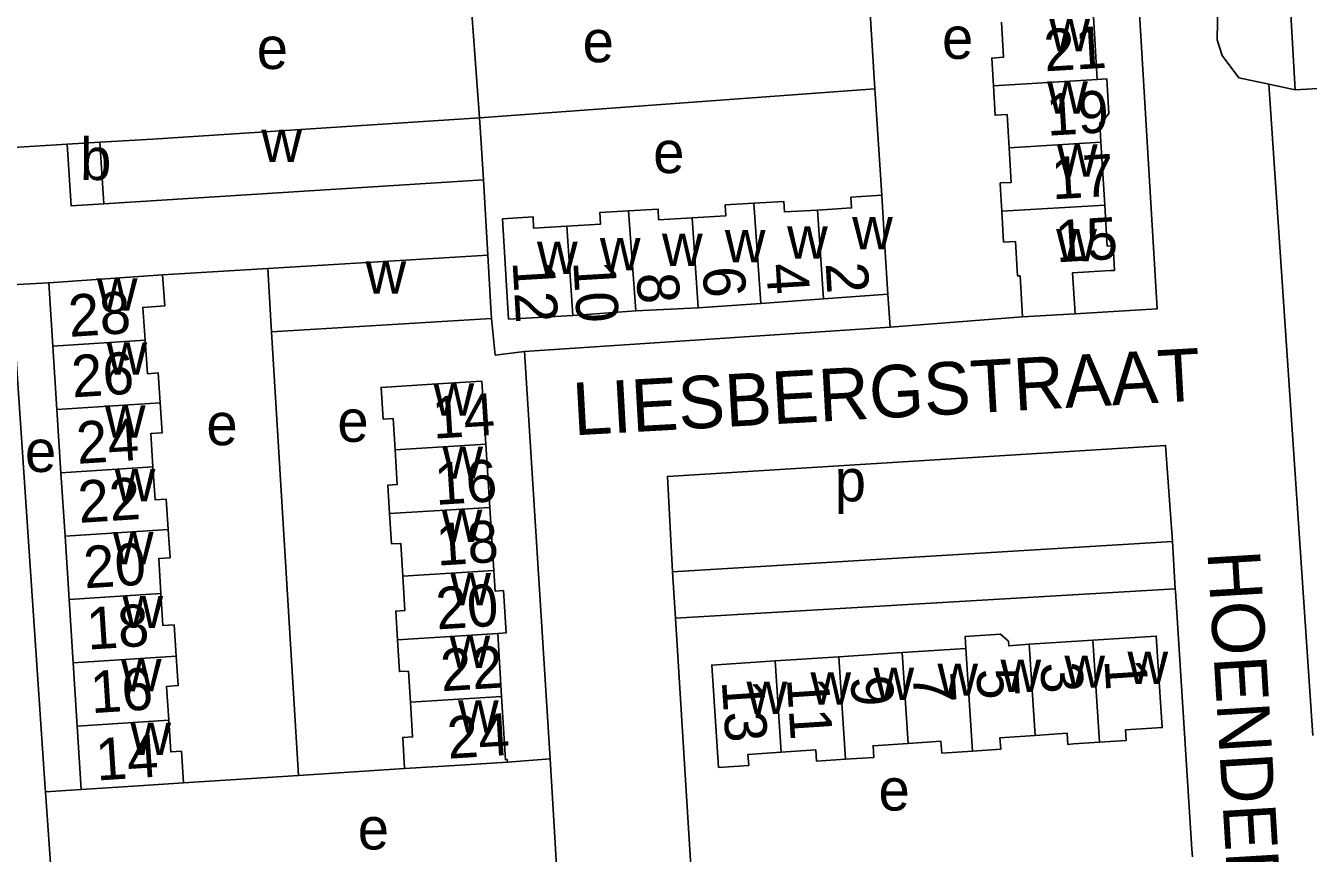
# Model space of a CAD drawing. Extents: x 159675 to 162108, y 386471 to 388472.
# Drawn here: x 160547.6 to 160669.6, y 388152.4 to 388231.2 of the extents above; entities that cross this region are included whole.
import ezdxf

# ---------------------------------------------------------------- set-up
doc = ezdxf.new("R2010")
doc.units = 0
for name, color, linetype in [('BLT_Basislijn', 7, 'Continuous'), ('BLT_Bebouwing', 7, 'Continuous'), ('BLT_Centroide', 7, 'Continuous'), ('BLT_Huisnummer', 7, 'Continuous'), ('BLT_Huisnummer_ tussenligend', 7, 'Continuous'), ('BLT_Onderverdeling_panden', 7, 'Continuous'), ('BLT_Straatnaam', 7, 'Continuous')]:
    doc.layers.add(name, color=color, linetype=linetype)

msp = doc.modelspace()

# ---------------------------------------------------------------- linework, layer by layer
at = {"layer": 'BLT_Basislijn'}
for p, q in [((160628.42, 388225.21), (160627.73, 388236.1)), ((160589.97, 388233.69), (160590.8, 388222.45)), ((160590.8, 388222.45), (160628.42, 388225.21)), ((160629.07, 388215.07), (160628.42, 388225.21)), ((160665.9, 388225.64), (160668.39, 388225.12)), ((160670.07, 388163.65), (160665.9, 388225.64)), ((160551.57, 388219.94), (160545.42, 388219.55)), ((160591.58, 388209.36), (160591.19, 388216.54)), ((160560.65, 388207.49), (160570.65, 388208.11)), ((160549.82, 388206.75), (160546.26, 388206.54)), ((160629.64, 388205.67), (160629.85, 388202.52)), ((160642.45, 388203.49), (160629.85, 388202.52)), ((160571.01, 388202.09), (160573.58, 388159.87)), ((160629.85, 388202.52), (160595.09, 388200.21)), ((160609.15, 388179.25), (160656.71, 388182.12)), ((160656.71, 388182.12), (160656.99, 388177.61)), ((160609.15, 388179.25), (160609.45, 388174.84)), ((160609.45, 388174.84), (160656.99, 388177.61)), ((160597.51, 388161.43), (160593.45, 388161.13)), ((160597.51, 388161.43), (160598.97, 388137.32)), ((160573.58, 388159.87), (160583.68, 388160.53)), ((160562.64, 388159.15), (160573.58, 388159.87)), ((160552.91, 388158.52), (160549.51, 388158.3)), ((160549.51, 388158.3), (160551.17, 388134.09))]:
    msp.add_line(p, q, dxfattribs=at)
for points in [[(160665.9, 388225.64), (160663.02, 388226.26), (160661.44, 388228.38), (160660.98, 388229.87), (160661.02, 388233.31), (160659.18, 388263.92)], [(160626.97, 388249.82), (160638.85, 388250.59), (160647.98, 388251.17), (160652.43, 388251.45), (160655.25, 388204.25), (160647.46, 388203.79)], [(160549.51, 388158.3), (160549.49, 388158.64), (160546.26, 388206.54)], [(160595.09, 388200.21), (160592.29, 388199.86), (160591.94, 388203.34)], [(160597.51, 388161.43), (160597.45, 388162.42), (160595.09, 388200.21)], [(160609.15, 388179.25), (160608.67, 388188.32), (160656.06, 388191.27), (160656.71, 388182.12)], [(160656.99, 388177.61), (160657.01, 388177.35), (160658.57, 388152.86), (160658.62, 388152.13)], [(160611.03, 388149.12), (160610.96, 388150.22), (160609.45, 388174.84)]]:
    msp.add_lwpolyline(points, dxfattribs=at)
at = {"layer": 'BLT_Bebouwing'}
for p, q in [((160667.35, 388243.26), (160668.39, 388225.12)), ((160649.56, 388226.09), (160649.2, 388232.06)), ((160554.69, 388220.12), (160551.57, 388219.94)), ((160650.27, 388214.14), (160649.92, 388220.11)), ((160555.05, 388214.26), (160591.19, 388216.54)), ((160591.58, 388209.36), (160570.65, 388208.11)), ((160549.82, 388206.75), (160560.65, 388207.49)), ((160550.21, 388200.72), (160549.82, 388206.75)), ((160629.64, 388205.67), (160623.52, 388205.21)), ((160611.6, 388204.36), (160605.66, 388204.06)), ((160617.56, 388204.77), (160611.6, 388204.36)), ((160623.52, 388205.21), (160617.56, 388204.77)), ((160591.94, 388203.34), (160571.01, 388202.09)), ((160605.66, 388204.06), (160599.68, 388203.64)), ((160642.45, 388203.49), (160647.46, 388203.79)), ((160550.6, 388194.7), (160550.21, 388200.72)), ((160550.98, 388188.67), (160550.6, 388194.7)), ((160591.41, 388191.38), (160591.78, 388185.37)), ((160551.37, 388182.64), (160550.98, 388188.67)), ((160591.78, 388185.37), (160592.15, 388179.37)), ((160551.75, 388176.61), (160551.37, 388182.64)), ((160552.14, 388170.58), (160551.75, 388176.61)), ((160592.53, 388173.37), (160592.9, 388167.37)), ((160643.1, 388172.34), (160649.14, 388172.73)), ((160618.94, 388170.76), (160624.98, 388171.15)), ((160624.98, 388171.15), (160631.02, 388171.55)), ((160631.02, 388171.55), (160637.06, 388171.94)), ((160552.52, 388164.55), (160552.14, 388170.58)), ((160552.91, 388158.52), (160552.52, 388164.55))]:
    msp.add_line(p, q, dxfattribs=at)
for points in [[(160640.44, 388231.54), (160640.64, 388228.2), (160639.52, 388228.13), (160639.68, 388225.5)], [(160649.92, 388220.11), (160649.81, 388221.98), (160649.98, 388221.99), (160650.67, 388222.86), (160650.47, 388226.15), (160649.56, 388226.09)], [(160639.68, 388225.5), (160639.85, 388222.68), (160641.01, 388222.75), (160641.2, 388219.59)], [(160668.39, 388225.12), (160673.38, 388225.4), (160674.36, 388225.46)], [(160554.69, 388220.12), (160559.68, 388220.42), (160590.8, 388222.45)], [(160590.8, 388222.45), (160590.86, 388221.53), (160591.19, 388216.54)], [(160551.57, 388219.94), (160551.97, 388214.06), (160555.05, 388214.26)], [(160641.2, 388219.59), (160641.39, 388216.3), (160640.33, 388216.24), (160640.37, 388215.6), (160640.49, 388213.56)], [(160629.07, 388215.07), (160626.13, 388214.89), (160626.2, 388213.86), (160622.95, 388213.66)], [(160629.64, 388205.67), (160629.37, 388210.16), (160629.07, 388215.07)], [(160616.91, 388214.32), (160614.18, 388214.16), (160614.24, 388213.12), (160611.02, 388212.93)], [(160622.95, 388213.66), (160619.8, 388213.48), (160619.74, 388214.49), (160616.91, 388214.32)], [(160651.2, 388207.91), (160651.08, 388210.28), (160650.51, 388210.24), (160650.27, 388214.14)], [(160599.1, 388212.12), (160595.95, 388211.93), (160595.89, 388213.01), (160593, 388212.84), (160593.57, 388203.29), (160599.68, 388203.64)], [(160604.98, 388213.59), (160602.24, 388213.43), (160602.3, 388212.31), (160599.1, 388212.12)], [(160611.02, 388212.93), (160607.84, 388212.74), (160607.78, 388213.76), (160604.98, 388213.59)], [(160640.49, 388213.56), (160640.66, 388210.61), (160641.78, 388210.68), (160641.98, 388207.39), (160642.22, 388207.4), (160642.45, 388203.49)], [(160591.94, 388203.34), (160591.88, 388204.37), (160591.58, 388209.36)], [(160570.65, 388208.11), (160570.94, 388203.12), (160571.01, 388202.09)], [(160647.46, 388203.79), (160647.22, 388207.7), (160650.83, 388207.91), (160651.2, 388207.91)], [(160560.65, 388207.49), (160560.85, 388204.54), (160558.77, 388204.4), (160558.99, 388201.29)], [(160558.99, 388201.29), (160559.22, 388198.09), (160560.24, 388198.16), (160560.42, 388195.32)], [(160591.41, 388191.38), (160591.03, 388197.38), (160586.29, 388197.08), (160581.44, 388196.78), (160581.63, 388193.78), (160582.58, 388193.84), (160582.77, 388190.84)], [(160560.42, 388195.32), (160560.61, 388192.46), (160559.53, 388192.39), (160559.73, 388189.23)], [(160582.77, 388190.84), (160582.97, 388187.55), (160582.08, 388187.5), (160582.25, 388184.78)], [(160559.73, 388189.23), (160559.94, 388186.08), (160561, 388186.15), (160561.18, 388183.27)], [(160582.25, 388184.78), (160582.43, 388181.89), (160583.31, 388181.94), (160583.51, 388178.83)], [(160561.18, 388183.27), (160561.36, 388180.57), (160560.28, 388180.5), (160560.49, 388177.17)], [(160583.51, 388178.83), (160583.71, 388175.56), (160582.83, 388175.5), (160583, 388172.78)], [(160592.15, 388179.37), (160592.28, 388177.41), (160593.08, 388177.46), (160593.33, 388173.42), (160592.53, 388173.37)], [(160560.49, 388177.17), (160560.69, 388174.12), (160561.74, 388174.19), (160561.94, 388171.21)], [(160583, 388172.78), (160583.18, 388169.74), (160584.04, 388169.79), (160584.23, 388166.83)], [(160637.06, 388171.94), (160637, 388173.09), (160640.36, 388173.31), (160641.11, 388172.63), (160641.14, 388172.19), (160643.1, 388172.34)], [(160649.14, 388172.73), (160655.18, 388173.13), (160655.75, 388164.42), (160652.24, 388164.19), (160652.31, 388163.19), (160649.77, 388163.02)], [(160561.94, 388171.21), (160562.12, 388168.41), (160561.03, 388168.34), (160561.24, 388165.11)], [(160619.51, 388162.07), (160616.34, 388161.86), (160616.41, 388160.82), (160613.54, 388160.63), (160612.9, 388170.36), (160618.94, 388170.76)], [(160584.23, 388166.83), (160584.43, 388163.53), (160583.5, 388163.48), (160583.68, 388160.53)], [(160592.9, 388167.37), (160593.27, 388161.36), (160593.44, 388161.37), (160593.45, 388161.13)], [(160561.24, 388165.11), (160561.43, 388162.1), (160562.44, 388162.17), (160562.64, 388159.15)], [(160643.67, 388163.67), (160646.69, 388163.87), (160646.76, 388162.82), (160647.32, 388162.86), (160649.77, 388163.02)], [(160625.62, 388161.4), (160628.32, 388161.58), (160628.24, 388162.68), (160631.59, 388162.9)], [(160631.59, 388162.9), (160634.7, 388163.11), (160634.78, 388161.99), (160637.7, 388162.18)], [(160637.7, 388162.18), (160640.38, 388162.36), (160640.31, 388163.45), (160643.67, 388163.67)], [(160619.51, 388162.07), (160622.78, 388162.29), (160622.85, 388161.22), (160625.62, 388161.4)], [(160583.68, 388160.53), (160588.46, 388160.82), (160593.45, 388161.13)], [(160562.64, 388159.15), (160557.9, 388158.85), (160552.91, 388158.52)]]:
    msp.add_lwpolyline(points, dxfattribs=at)
at = {"layer": 'BLT_Onderverdeling_panden'}
for p, q in [((160649.56, 388226.09), (160639.68, 388225.5)), ((160554.69, 388220.12), (160555.05, 388214.26)), ((160649.92, 388220.11), (160641.2, 388219.59)), ((160617.56, 388204.77), (160616.91, 388214.32)), ((160650.27, 388214.14), (160640.49, 388213.56)), ((160605.66, 388204.06), (160604.98, 388213.59)), ((160611.6, 388204.36), (160611.02, 388212.93)), ((160623.52, 388205.21), (160622.95, 388213.66)), ((160599.68, 388203.64), (160599.1, 388212.12)), ((160558.99, 388201.29), (160550.21, 388200.72)), ((160560.42, 388195.32), (160550.6, 388194.7)), ((160582.77, 388190.84), (160591.41, 388191.38)), ((160559.73, 388189.23), (160550.98, 388188.67)), ((160582.25, 388184.78), (160591.78, 388185.37)), ((160561.18, 388183.27), (160551.37, 388182.64)), ((160583.51, 388178.83), (160592.15, 388179.37)), ((160560.49, 388177.17), (160551.75, 388176.61)), ((160583, 388172.78), (160592.53, 388173.37)), ((160649.14, 388172.73), (160649.77, 388163.02)), ((160561.94, 388171.21), (160552.14, 388170.58)), ((160624.98, 388171.15), (160625.62, 388161.4)), ((160631.02, 388171.55), (160631.59, 388162.9)), ((160637.06, 388171.94), (160637.7, 388162.18)), ((160643.1, 388172.34), (160643.67, 388163.67)), ((160618.94, 388170.76), (160619.51, 388162.07)), ((160584.23, 388166.83), (160592.9, 388167.37)), ((160561.24, 388165.11), (160552.52, 388164.55))]:
    msp.add_line(p, q, dxfattribs=at)

# ---------------------------------------------------------------- texts
at = {"layer": 'BLT_Centroide'}
for s, p in [('e', (160634.8, 388228.05)), ('w', (160645.01, 388228.78)), ('e', (160569.61, 388227.09)), ('e', (160600.61, 388227.73)), ('w', (160644.8, 388222.84)), ('w', (160570.05, 388218.25)), ('b', (160552.8, 388216.52)), ('e', (160607.32, 388217.18)), ('w', (160645.73, 388216.84)), ('w', (160626.25, 388209.94)), ('w', (160608.16, 388208.34)), ('w', (160614.14, 388208.69)), ('w', (160620.06, 388209.05)), ('w', (160645.66, 388208.78)), ('w', (160596.27, 388207.58)), ('w', (160602.25, 388207.94)), ('w', (160579.96, 388205.72)), ('w', (160554.4, 388204.09)), ('w', (160555.32, 388198)), ('w', (160586.42, 388194.09)), ('w', (160555.16, 388192)), ('e', (160564.82, 388191.29)), ('e', (160577.28, 388191.61)), ('e', (160547.56, 388188.74)), ('w', (160587.27, 388188.09)), ('w', (160556.09, 388185.94)), ('p', (160624.59, 388185.95)), ('w', (160587.2, 388182.09)), ('w', (160555.93, 388179.94)), ('w', (160588.02, 388176.06)), ('w', (160556.84, 388173.88)), ('w', (160587.95, 388170.09)), ('w', (160646.44, 388168.2)), ('w', (160652.44, 388168.56)), ('w', (160556.69, 388167.88)), ('w', (160628.28, 388167.03)), ('w', (160634.36, 388167.44)), ('w', (160640.36, 388167.81)), ('w', (160616.2, 388165.7)), ('w', (160622.28, 388166.61)), ('w', (160588.76, 388163.94)), ('w', (160557.59, 388161.81)), ('e', (160628.76, 388156.52)), ('e', (160579.22, 388152.82))]:
    msp.add_text(s, height=4, dxfattribs=at).set_placement(p)
at = {"layer": 'BLT_Huisnummer'}
for s, rotation, p in [('19', 3.4135, (160644.82, 388220.73)), ('15', 3.4195, (160645.68, 388208.68)), ('12', 273.4148, (160593.94, 388208.77)), ('6', 273.3946, (160612.02, 388208.2)), ('2', 273.3994, (160623.72, 388208.6)), ('28', 3.6604, (160551.8, 388201.59)), ('14', 3.5599, (160586.42, 388191.9)), ('22', 3.6599, (160552.72, 388183.89)), ('18', 3.5607, (160586.78, 388179.82)), ('18', 3.6608, (160553.54, 388171.83)), ('1', 273.7354, (160650.24, 388170.86)), ('9', 273.7404, (160626.08, 388169.28)), ('5', 273.7367, (160638.04, 388169.96)), ('13', 273.7508, (160613.84, 388168.85)), ('24', 3.5659, (160587.83, 388161.45)), ('14', 3.715, (160554.41, 388159.37))]:
    msp.add_text(s, height=4, rotation=rotation, dxfattribs=at).set_placement(p)
at = {"layer": 'BLT_Huisnummer_ tussenligend'}
for s, rotation, p in [('21', 3.4062, (160644.59, 388226.86)), ('17', 3.4101, (160645.31, 388214.68)), ('10', 273.395, (160599.72, 388208.77)), ('4', 273.3972, (160618.07, 388208.51)), ('8', 273.3995, (160605.73, 388207.61)), ('26', 3.6624, (160552.1, 388195.83)), ('24', 3.6611, (160552.57, 388189.51)), ('16', 3.5599, (160586.64, 388185.6)), ('20', 3.66, (160553.25, 388177.66)), ('20', 3.5543, (160586.76, 388173.75)), ('22', 3.5562, (160587.2, 388167.87)), ('16', 3.6639, (160553.9, 388165.78)), ('3', 273.736, (160644.13, 388170.54)), ('11', 273.7397, (160620.03, 388169.09)), ('7', 273.7367, (160632, 388169.54))]:
    msp.add_text(s, height=4, rotation=rotation, dxfattribs=at).set_placement(p)
at = {"layer": 'BLT_Straatnaam'}
for s, rotation, p in [('LIESBERGSTRAAT', 3.194, (160599.79, 388192.22)), ('HOENDERBERGLAAN', 273.4616, (160660.04, 388181.14)), ('ULLERBERGLAAN', 273.5919, (160540.53, 388169.67))]:
    msp.add_text(s, height=5, rotation=rotation, dxfattribs=at).set_placement(p)

doc.saveas('drawing.dxf')
